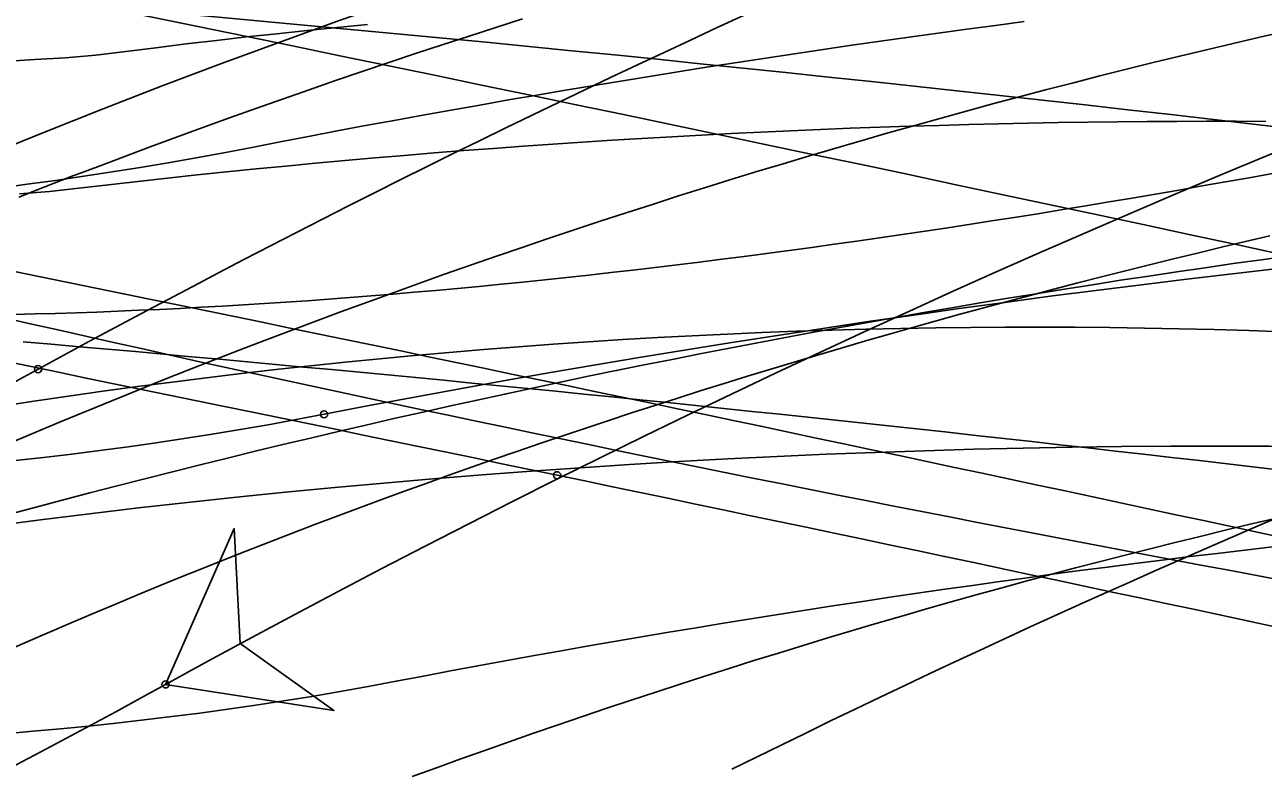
# Model space of a CAD drawing. Extents: x -14 to 1565148, y -25 to 642856.
# Drawn here: x 1564954.7 to 1564969.24, y 636504.2 to 636512.94 of the extents above; entities that cross this region are included whole.
import ezdxf

# ---------------------------------------------------------------- set-up
doc = ezdxf.new("R2010")
doc.units = 0
for name, color, linetype in [('DR_P_Headwall', 7, 'Continuous'), ('MT_P_Drums', 7, 'Continuous'), ('PM_P_Edge_Line', 7, 'Continuous'), ('TR_Turning_Path25', 7, 'Continuous'), ('TR_Turning_Path26', 7, 'Continuous'), ('TR_Turning_Path27', 7, 'Continuous'), ('TR_Turning_Path28 - Copy-1', 7, 'Continuous'), ('TR_Turning_Path29', 7, 'Continuous')]:
    doc.layers.add(name, color=color, linetype=linetype)

msp = doc.modelspace()

# ---------------------------------------------------------------- linework, layer by layer
at = {"layer": 'DR_P_Headwall'}
msp.add_lwpolyline([(1564954.456, 636512.513), (1564954.815, 636512.535), (1564955.173, 636512.555), (1564955.53, 636512.585), (1564955.884, 636512.629), (1564956.238, 636512.674), (1564956.593, 636512.718), (1564956.947, 636512.759), (1564957.302, 636512.8), (1564957.657, 636512.838), (1564958.012, 636512.876), (1564958.366, 636512.911), (1564958.721, 636512.946)], dxfattribs=at)
msp.add_arc((1564966.537, 636429.697), 79.696, 80.53035, 99.34974, dxfattribs=at)
at = {"layer": 'MT_P_Drums'}
for points in [[(1564954.389, 636511.025), (1564954.724, 636511.07), (1564955.058, 636511.116), (1564955.39, 636511.165), (1564955.722, 636511.215), (1564956.052, 636511.268), (1564956.382, 636511.323), (1564956.709, 636511.381), (1564957.036, 636511.441), (1564957.363, 636511.504), (1564957.697, 636511.569), (1564958.031, 636511.633), (1564958.366, 636511.696), (1564958.7, 636511.759), (1564959.035, 636511.82), (1564959.37, 636511.881), (1564959.705, 636511.942), (1564960.041, 636512.001), (1564960.376, 636512.06), (1564960.711, 636512.117), (1564961.047, 636512.174), (1564961.383, 636512.231), (1564961.719, 636512.286), (1564962.055, 636512.341), (1564962.391, 636512.395), (1564962.727, 636512.448), (1564963.064, 636512.5), (1564963.4, 636512.552), (1564963.737, 636512.603), (1564964.074, 636512.652), (1564964.41, 636512.702), (1564964.747, 636512.75), (1564965.084, 636512.798), (1564965.422, 636512.845), (1564965.759, 636512.891), (1564966.096, 636512.936), (1564966.434, 636512.98)], [(1564954.492, 636507.189), (1564954.814, 636507.276), (1564955.137, 636507.362), (1564955.46, 636507.447), (1564955.783, 636507.531), (1564956.107, 636507.613), (1564956.431, 636507.696), (1564956.755, 636507.777), (1564957.079, 636507.857), (1564957.403, 636507.936), (1564957.728, 636508.015), (1564958.053, 636508.092), (1564958.378, 636508.168), (1564958.704, 636508.244), (1564959.03, 636508.319), (1564959.355, 636508.393), (1564959.682, 636508.465), (1564960.008, 636508.537), (1564960.334, 636508.608), (1564960.661, 636508.678), (1564960.988, 636508.748), (1564961.315, 636508.816), (1564961.643, 636508.883), (1564961.97, 636508.95), (1564962.298, 636509.015), (1564962.626, 636509.08), (1564962.954, 636509.144), (1564963.282, 636509.207), (1564963.611, 636509.269), (1564963.939, 636509.33), (1564964.268, 636509.39), (1564964.597, 636509.449), (1564964.926, 636509.508), (1564965.256, 636509.565), (1564965.585, 636509.622), (1564965.915, 636509.677), (1564966.245, 636509.732), (1564966.575, 636509.786), (1564966.905, 636509.839), (1564967.235, 636509.891), (1564967.566, 636509.943), (1564967.896, 636509.993), (1564968.227, 636510.042), (1564968.558, 636510.091), (1564968.889, 636510.139), (1564969.22, 636510.185), (1564969.551, 636510.231)], [(1564951.265, 636507.551), (1564951.598, 636507.572), (1564951.931, 636507.594), (1564952.263, 636507.617), (1564952.596, 636507.642), (1564952.928, 636507.669), (1564953.26, 636507.697), (1564953.592, 636507.727), (1564953.924, 636507.758), (1564954.256, 636507.792), (1564954.587, 636507.827), (1564954.918, 636507.865), (1564955.249, 636507.904), (1564955.58, 636507.946), (1564955.91, 636507.99), (1564956.24, 636508.037), (1564956.57, 636508.086), (1564956.899, 636508.137), (1564957.228, 636508.191), (1564957.557, 636508.248), (1564957.885, 636508.308), (1564958.212, 636508.37)], [(1564954.467, 636504.621), (1564954.792, 636504.649), (1564955.117, 636504.678), (1564955.444, 636504.711), (1564955.77, 636504.745), (1564956.098, 636504.782), (1564956.425, 636504.821), (1564956.753, 636504.863), (1564957.082, 636504.908), (1564957.411, 636504.955), (1564957.74, 636505.005), (1564958.07, 636505.059), (1564958.4, 636505.115), (1564958.73, 636505.174), (1564959.059, 636505.236), (1564959.378, 636505.297), (1564959.698, 636505.357), (1564960.018, 636505.417), (1564960.338, 636505.475), (1564960.658, 636505.533), (1564960.978, 636505.59), (1564961.299, 636505.647), (1564961.619, 636505.703), (1564961.94, 636505.758), (1564962.261, 636505.812), (1564962.582, 636505.865), (1564962.903, 636505.918), (1564963.224, 636505.97), (1564963.545, 636506.021), (1564963.867, 636506.072), (1564964.188, 636506.121), (1564964.51, 636506.17), (1564964.832, 636506.218), (1564965.154, 636506.266), (1564965.476, 636506.313), (1564965.798, 636506.358), (1564966.12, 636506.404), (1564966.442, 636506.448), (1564966.765, 636506.492), (1564967.087, 636506.535), (1564967.41, 636506.577), (1564967.733, 636506.618), (1564968.055, 636506.659), (1564968.378, 636506.699), (1564968.701, 636506.738), (1564969.024, 636506.777), (1564969.348, 636506.814)]]:
    msp.add_lwpolyline(points, dxfattribs=at)
msp.add_circle((1564958.212, 636508.37), 0.0417, dxfattribs=at)
msp.add_circle((1564958.212, 636508.37), 0.0417, dxfattribs=at)
msp.add_arc((1564985.341, 636368.211), 142.761, 73.29732, 100.95468, dxfattribs=at)
at = {"layer": 'PM_P_Edge_Line'}
msp.add_lwpolyline([(1564954.637, 636510.96), (1564954.986, 636510.986), (1564955.333, 636511.025), (1564955.679, 636511.065), (1564956.026, 636511.104), (1564956.373, 636511.143), (1564956.72, 636511.18), (1564957.068, 636511.216), (1564957.415, 636511.251), (1564957.763, 636511.285), (1564958.111, 636511.317), (1564958.459, 636511.349), (1564958.807, 636511.38), (1564959.155, 636511.41), (1564959.504, 636511.438), (1564959.852, 636511.466), (1564960.201, 636511.492), (1564960.55, 636511.518), (1564960.899, 636511.542), (1564961.247, 636511.566), (1564961.596, 636511.588), (1564961.945, 636511.609), (1564962.294, 636511.629), (1564962.643, 636511.648), (1564962.993, 636511.666), (1564963.342, 636511.683), (1564963.691, 636511.699), (1564964.04, 636511.714), (1564964.389, 636511.728), (1564964.738, 636511.74), (1564965.087, 636511.752), (1564965.436, 636511.762), (1564965.785, 636511.772), (1564966.133, 636511.78), (1564966.482, 636511.788), (1564966.831, 636511.794), (1564967.18, 636511.799), (1564967.528, 636511.804), (1564967.877, 636511.807), (1564968.225, 636511.809), (1564968.573, 636511.81), (1564968.922, 636511.81), (1564969.27, 636511.809)], dxfattribs=at)
msp.add_arc((1564968.722, 636396.856), 111.141, 79.25798, 98.34835, dxfattribs=at)
at = {"layer": 'TR_Turning_Path25'}
for points in [[(1564954.626, 636510.921), (1564954.934, 636511.041), (1564955.242, 636511.16), (1564955.551, 636511.277), (1564955.86, 636511.394), (1564956.17, 636511.509), (1564956.48, 636511.623), (1564956.79, 636511.737), (1564957.101, 636511.849), (1564957.412, 636511.96), (1564957.723, 636512.07), (1564958.035, 636512.179), (1564958.348, 636512.287), (1564958.66, 636512.393), (1564958.973, 636512.499), (1564959.287, 636512.604), (1564959.6, 636512.707), (1564959.914, 636512.81), (1564960.229, 636512.911), (1564960.543, 636513.011)], [(1564954.53, 636508.035), (1564954.827, 636508.16), (1564955.123, 636508.284), (1564955.421, 636508.407), (1564955.718, 636508.529), (1564956.017, 636508.649), (1564956.315, 636508.769), (1564956.614, 636508.888), (1564956.914, 636509.005), (1564957.214, 636509.122), (1564957.514, 636509.237), (1564957.815, 636509.351), (1564958.116, 636509.464), (1564958.418, 636509.576), (1564958.72, 636509.687), (1564959.022, 636509.797), (1564959.325, 636509.906), (1564959.628, 636510.014), (1564959.932, 636510.12), (1564960.236, 636510.226), (1564960.54, 636510.33), (1564960.845, 636510.433), (1564961.15, 636510.535), (1564961.455, 636510.636), (1564961.761, 636510.736), (1564962.067, 636510.835), (1564962.374, 636510.933), (1564962.681, 636511.029), (1564962.988, 636511.125), (1564963.295, 636511.219), (1564963.603, 636511.312), (1564963.912, 636511.404), (1564964.22, 636511.495), (1564964.529, 636511.585), (1564964.838, 636511.674), (1564965.148, 636511.761), (1564965.458, 636511.848), (1564965.768, 636511.933), (1564966.078, 636512.017), (1564966.389, 636512.1), (1564966.7, 636512.182), (1564967.012, 636512.263), (1564967.323, 636512.343), (1564967.635, 636512.422), (1564967.948, 636512.499), (1564968.26, 636512.575), (1564968.573, 636512.65), (1564968.886, 636512.724), (1564969.2, 636512.797), (1564969.513, 636512.869)], [(1564959.247, 636504.117), (1564959.531, 636504.221), (1564959.816, 636504.324), (1564960.101, 636504.425), (1564960.387, 636504.526), (1564960.672, 636504.626), (1564960.959, 636504.725), (1564961.245, 636504.822), (1564961.532, 636504.919), (1564961.819, 636505.015), (1564962.106, 636505.11), (1564962.394, 636505.203), (1564962.682, 636505.296), (1564962.97, 636505.388), (1564963.259, 636505.479), (1564963.547, 636505.568), (1564963.836, 636505.657), (1564964.126, 636505.745), (1564964.416, 636505.831), (1564964.706, 636505.917), (1564964.996, 636506.002), (1564965.286, 636506.085), (1564965.577, 636506.168), (1564965.868, 636506.249), (1564966.16, 636506.33), (1564966.451, 636506.41), (1564966.743, 636506.488), (1564967.035, 636506.566), (1564967.328, 636506.642), (1564967.62, 636506.717), (1564967.913, 636506.792), (1564968.206, 636506.865), (1564968.499, 636506.937), (1564968.793, 636507.009), (1564969.087, 636507.079), (1564969.381, 636507.148)]]:
    msp.add_lwpolyline(points, dxfattribs=at)
msp.add_arc((1564989.087, 636426.565), 91.716, 76.77078, 136.7592, dxfattribs=at)
at = {"layer": 'TR_Turning_Path26'}
for points in [[(1564969.513, 636506.912), (1564969.188, 636506.982), (1564968.864, 636507.052), (1564968.539, 636507.122), (1564968.214, 636507.192), (1564967.889, 636507.261), (1564967.564, 636507.331), (1564967.239, 636507.401), (1564966.915, 636507.47), (1564966.59, 636507.539), (1564966.265, 636507.609), (1564965.94, 636507.678), (1564965.615, 636507.747), (1564965.29, 636507.816), (1564964.965, 636507.885), (1564964.64, 636507.954), (1564964.315, 636508.023), (1564963.99, 636508.092), (1564963.665, 636508.161), (1564963.34, 636508.229), (1564963.014, 636508.298), (1564962.689, 636508.366), (1564962.364, 636508.434), (1564962.039, 636508.503), (1564961.714, 636508.571), (1564961.389, 636508.639), (1564961.063, 636508.707), (1564960.738, 636508.775), (1564960.413, 636508.843), (1564960.088, 636508.911), (1564959.762, 636508.978), (1564959.437, 636509.046), (1564959.112, 636509.114), (1564958.787, 636509.181), (1564958.461, 636509.248), (1564958.136, 636509.316), (1564957.811, 636509.383), (1564957.485, 636509.45), (1564957.16, 636509.517), (1564956.834, 636509.584), (1564956.509, 636509.651), (1564956.183, 636509.718), (1564955.858, 636509.785), (1564955.532, 636509.851), (1564955.207, 636509.918), (1564954.881, 636509.984), (1564954.556, 636510.051)], [(1564960.949, 636507.655), (1564960.624, 636507.723), (1564960.299, 636507.79), (1564959.973, 636507.858), (1564959.648, 636507.925), (1564959.322, 636507.992), (1564958.997, 636508.06), (1564958.671, 636508.127), (1564958.346, 636508.194), (1564958.02, 636508.261), (1564957.695, 636508.328), (1564957.37, 636508.395), (1564957.044, 636508.462), (1564956.719, 636508.529), (1564956.394, 636508.596), (1564956.069, 636508.662), (1564955.744, 636508.729), (1564955.42, 636508.796), (1564955.095, 636508.863), (1564954.771, 636508.93), (1564954.447, 636508.996)], [(1564969.397, 636505.872), (1564969.072, 636505.942), (1564968.747, 636506.011), (1564968.423, 636506.081), (1564968.098, 636506.15), (1564967.773, 636506.219), (1564967.448, 636506.288), (1564967.123, 636506.357), (1564966.799, 636506.426), (1564966.474, 636506.495), (1564966.149, 636506.564), (1564965.824, 636506.633), (1564965.499, 636506.702), (1564965.174, 636506.77), (1564964.849, 636506.839), (1564964.524, 636506.907), (1564964.2, 636506.976), (1564963.875, 636507.044), (1564963.55, 636507.112), (1564963.225, 636507.18), (1564962.9, 636507.248), (1564962.575, 636507.316), (1564962.25, 636507.384), (1564961.925, 636507.452), (1564961.6, 636507.52), (1564961.274, 636507.588), (1564960.949, 636507.655)]]:
    msp.add_lwpolyline(points, dxfattribs=at)
msp.add_circle((1564960.949, 636507.655), 0.0417, dxfattribs=at)
msp.add_circle((1564960.949, 636507.655), 0.0417, dxfattribs=at)
msp.add_arc((1564687.665, 635201.082), 1339.15, 76.807395, 79.913822, dxfattribs=at)
at = {"layer": 'TR_Turning_Path27'}
msp.add_lwpolyline([(1564954.482, 636505.594), (1564954.735, 636505.704), (1564954.989, 636505.814), (1564955.244, 636505.924), (1564955.499, 636506.032), (1564955.755, 636506.139), (1564956.012, 636506.246), (1564956.269, 636506.352), (1564956.527, 636506.457), (1564956.786, 636506.561), (1564957.046, 636506.665), (1564957.306, 636506.768), (1564957.567, 636506.869), (1564957.828, 636506.97), (1564958.09, 636507.071), (1564958.353, 636507.17), (1564958.616, 636507.268), (1564958.88, 636507.366), (1564959.145, 636507.463), (1564959.41, 636507.559), (1564959.676, 636507.654), (1564959.943, 636507.749), (1564960.21, 636507.842), (1564960.477, 636507.935), (1564960.746, 636508.027), (1564961.014, 636508.118), (1564961.284, 636508.209), (1564961.554, 636508.298), (1564961.824, 636508.387), (1564962.095, 636508.474), (1564962.367, 636508.561), (1564962.639, 636508.648), (1564962.912, 636508.733), (1564963.185, 636508.817), (1564963.459, 636508.901), (1564963.733, 636508.984), (1564964.008, 636509.066), (1564964.283, 636509.147), (1564964.559, 636509.227), (1564964.835, 636509.307), (1564965.112, 636509.385), (1564965.389, 636509.463), (1564965.667, 636509.54), (1564965.945, 636509.616), (1564966.223, 636509.691), (1564966.502, 636509.766), (1564966.782, 636509.839), (1564967.062, 636509.912), (1564967.342, 636509.984), (1564967.623, 636510.055), (1564967.905, 636510.125), (1564968.186, 636510.195), (1564968.469, 636510.263), (1564968.751, 636510.331), (1564969.034, 636510.398), (1564969.318, 636510.464)], dxfattribs=at)
at = {"layer": 'TR_Turning_Path28 - Copy-1'}
for points in [[(1564969.492, 636506.417), (1564969.164, 636506.478), (1564968.836, 636506.539), (1564968.508, 636506.601), (1564968.18, 636506.662), (1564967.852, 636506.724), (1564967.524, 636506.786), (1564967.196, 636506.849), (1564966.868, 636506.911), (1564966.541, 636506.974), (1564966.213, 636507.038), (1564965.885, 636507.101), (1564965.558, 636507.165), (1564965.23, 636507.229), (1564964.902, 636507.293), (1564964.575, 636507.357), (1564964.248, 636507.422), (1564963.92, 636507.487), (1564963.593, 636507.553), (1564963.266, 636507.618), (1564962.939, 636507.684), (1564962.611, 636507.75), (1564962.284, 636507.817), (1564961.957, 636507.883), (1564961.63, 636507.95), (1564961.303, 636508.018), (1564960.977, 636508.085), (1564960.65, 636508.153), (1564960.323, 636508.222), (1564959.997, 636508.29), (1564959.67, 636508.359), (1564959.344, 636508.428), (1564959.017, 636508.498), (1564958.691, 636508.567), (1564958.365, 636508.637), (1564958.038, 636508.708), (1564957.712, 636508.778), (1564957.386, 636508.849), (1564957.06, 636508.921), (1564956.734, 636508.992), (1564956.408, 636509.064), (1564956.083, 636509.137), (1564955.757, 636509.209), (1564955.431, 636509.282), (1564955.106, 636509.356), (1564954.781, 636509.429), (1564954.455, 636509.503)], [(1564969.478, 636507.711), (1564969.149, 636507.749), (1564968.821, 636507.788), (1564968.493, 636507.826), (1564968.164, 636507.864), (1564967.836, 636507.901), (1564967.507, 636507.939), (1564967.179, 636507.976), (1564966.85, 636508.013), (1564966.522, 636508.05), (1564966.193, 636508.086), (1564965.865, 636508.123), (1564965.536, 636508.159), (1564965.207, 636508.195), (1564964.879, 636508.23), (1564964.55, 636508.266), (1564964.221, 636508.301), (1564963.893, 636508.336), (1564963.564, 636508.37), (1564963.235, 636508.405), (1564962.906, 636508.439), (1564962.577, 636508.473), (1564962.249, 636508.507), (1564961.92, 636508.54), (1564961.591, 636508.574), (1564961.262, 636508.607), (1564960.933, 636508.64), (1564960.604, 636508.672), (1564960.275, 636508.705), (1564959.946, 636508.737), (1564959.617, 636508.769), (1564959.288, 636508.801), (1564958.959, 636508.832), (1564958.63, 636508.863), (1564958.301, 636508.895), (1564957.971, 636508.925), (1564957.642, 636508.956), (1564957.313, 636508.986), (1564956.984, 636509.017), (1564956.655, 636509.046), (1564956.325, 636509.076), (1564955.996, 636509.106), (1564955.667, 636509.135), (1564955.338, 636509.164), (1564955.008, 636509.193), (1564954.679, 636509.221)]]:
    msp.add_lwpolyline(points, dxfattribs=at)
msp.add_arc((1564913.591, 636033.323), 481.666, 78.50755, 86.20032, dxfattribs=at)
at = {"layer": 'TR_Turning_Path29'}
for points in [[(1564963.139, 636513.052), (1564962.827, 636512.909), (1564962.515, 636512.764), (1564962.204, 636512.619), (1564961.893, 636512.473), (1564961.583, 636512.327), (1564961.273, 636512.179), (1564960.963, 636512.031), (1564960.654, 636511.882), (1564960.345, 636511.732), (1564960.036, 636511.581), (1564959.728, 636511.43), (1564959.421, 636511.278), (1564959.113, 636511.125), (1564958.806, 636510.971), (1564958.5, 636510.816), (1564958.194, 636510.661), (1564957.888, 636510.505), (1564957.583, 636510.348), (1564957.278, 636510.19), (1564956.973, 636510.031), (1564956.669, 636509.872), (1564956.365, 636509.712), (1564956.062, 636509.551), (1564955.759, 636509.389), (1564955.457, 636509.227), (1564955.155, 636509.064), (1564954.853, 636508.9)], [(1564969.35, 636511.198), (1564969.074, 636511.148), (1564968.798, 636511.099), (1564968.524, 636511.051), (1564968.25, 636511.003), (1564967.976, 636510.956), (1564967.703, 636510.909), (1564967.43, 636510.863), (1564967.158, 636510.818), (1564966.887, 636510.773), (1564966.616, 636510.729), (1564966.345, 636510.686), (1564966.075, 636510.644), (1564965.806, 636510.602), (1564965.538, 636510.561), (1564965.269, 636510.52), (1564965.002, 636510.481), (1564964.735, 636510.442), (1564964.469, 636510.403), (1564964.203, 636510.366), (1564963.938, 636510.329), (1564963.673, 636510.293), (1564963.409, 636510.258), (1564963.146, 636510.223), (1564962.883, 636510.19), (1564962.621, 636510.157), (1564962.36, 636510.125), (1564962.099, 636510.093), (1564961.839, 636510.063), (1564961.579, 636510.033), (1564961.32, 636510.004), (1564961.062, 636509.976), (1564960.804, 636509.949), (1564960.547, 636509.922), (1564960.291, 636509.897), (1564960.035, 636509.872), (1564959.78, 636509.848), (1564959.525, 636509.825), (1564959.271, 636509.802), (1564959.018, 636509.781), (1564958.766, 636509.76), (1564958.514, 636509.741), (1564958.263, 636509.722), (1564958.012, 636509.704), (1564957.763, 636509.687), (1564957.513, 636509.67), (1564957.265, 636509.655), (1564957.017, 636509.64), (1564956.77, 636509.627), (1564956.524, 636509.614), (1564956.278, 636509.602), (1564956.033, 636509.591), (1564955.789, 636509.581), (1564955.545, 636509.571), (1564955.303, 636509.563), (1564955.06, 636509.555), (1564954.819, 636509.549), (1564954.578, 636509.543)], [(1564954.854, 636508.9), (1564954.555, 636508.737)], [(1564969.449, 636507.176), (1564969.153, 636507.049), (1564968.856, 636506.921), (1564968.56, 636506.792), (1564968.264, 636506.662), (1564967.969, 636506.532), (1564967.674, 636506.401), (1564967.379, 636506.269), (1564967.084, 636506.137), (1564966.79, 636506.004), (1564966.496, 636505.87), (1564966.203, 636505.735), (1564965.91, 636505.599), (1564965.617, 636505.463), (1564965.325, 636505.326), (1564965.033, 636505.188), (1564964.741, 636505.05), (1564964.45, 636504.91), (1564964.159, 636504.77), (1564963.868, 636504.629), (1564963.578, 636504.488), (1564963.288, 636504.346), (1564962.999, 636504.203)], [(1564956.35, 636505.199), (1564958.327, 636504.894), (1564957.227, 636505.68), (1564957.156, 636507.029), (1564956.35, 636505.199)], [(1564956.35, 636505.199), (1564956.058, 636505.038), (1564955.765, 636504.879), (1564955.472, 636504.72), (1564955.178, 636504.563), (1564954.884, 636504.407), (1564954.588, 636504.252)]]:
    msp.add_lwpolyline(points, dxfattribs=at)
msp.add_lwpolyline([(1564956.35, 636505.199), (1564958.327, 636504.894), (1564957.227, 636505.68), (1564957.156, 636507.029)], close=True, dxfattribs=at)
for centre in [(1564954.853, 636508.9), (1564954.854, 636508.9), (1564956.35, 636505.199), (1564956.35, 636505.199)]:
    msp.add_circle(centre, 0.0417, dxfattribs=at)
msp.add_arc((1565018.671, 636391.904), 129.304, 86.34072, 118.81406, dxfattribs=at)

doc.saveas('drawing.dxf')
